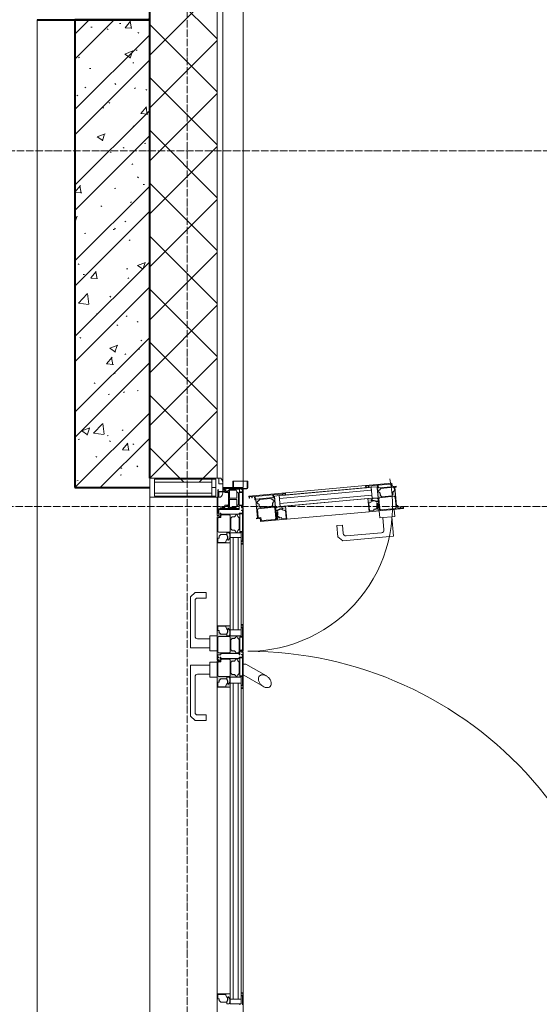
# Model space of a CAD drawing. Header units: millimetres. Extents: x -135639 to 224623, y -383017 to -59102.
# Tile 412 of 494: x 88566 to 89953, y -127452 to -124821. Entities that reach past the tile are written whole.
import ezdxf

# ---------------------------------------------------------------- set-up
doc = ezdxf.new("R2010")
doc.units = ezdxf.units.MM
doc.linetypes.add('Линия сетки', pattern=[25, 20, -2.5, 0, -2.5])
for name, color, linetype, lineweight in [('A-200-M_WALL', 7, 'Continuous', 18), ('A-200-M_WALL_EXT', 7, 'Continuous', 18), ('A-200-M_WALL_INT', 7, 'Continuous', 18), ('A-200-M_WALL_PAT', 7, 'Continuous', 40), ('A-214-M_CURT_WALL', 7, 'Continuous', 18), ('A-215-M_CURT_PANEL', 7, 'Continuous', 18), ('A-325-M_DOOR', 7, 'Continuous', 18), ('A-325-M_DOOR_OPENING', 7, 'Continuous', 18), ('Z-030-M_GRID', 7, 'Continuous', 9), ('Z-060-M_DETAIL', 7, 'Continuous', 18)]:
    doc.layers.add(name, color=color, linetype=linetype, lineweight=lineweight)

# ---------------------------------------------------------------- blocks, each defined once
blk = doc.blocks.new('135_SLK_GD_AR_rvt-1-B1_-7_650_')
at = {"layer": 'A-200-M_WALL_PAT', "lineweight": 9, "true_color": 0xaaaaaa}
h = blk.add_hatch(dxfattribs=at)
h.set_pattern_fill('FP_1', color=253, style=0, pattern_type=2)
h.set_pattern_definition([(50, (0, 0), (218.62117, -19.1268), [22.86, -251.46]), (355, (0, 0), (-42.29187, 229.2684), [18.288, -201.168]), (100.451, (18.22, -1.6), (176.33107, 210.13963), [19.428, -213.708]), (46.184, (0, 60.96), (325.29495, -50.45164), [34.29, -377.19]), (96.636, (27.1, 56.76), (284.883, 296.91266), [29.142, -320.562]), (351.184, (0, 60.96), (284.8858, 296.9107), [27.432, -301.752]), (21, (30.48, 45.72), (181.93753, -122.71832), [22.86, -251.46]), (326, (30.48, 45.72), (74.16223, 221.0262), [18.288, -201.168]), (71.451, (45.64, 35.5), (256.10035, 98.30526), [19.428, -213.708]), (37.5, (0, 0), (3.70639, 101.465895), [3.353, -195.377, 3.353, -200.863, -201.93]), (37.5, (0, 0), (3.70639, 101.465895), [-402.946, 3.353, -198.577]), (7.5, (0, 0), (80.18358, 120.21653), [3.353, -113.081, 3.353, -190.805, -76.962]), (7.5, (0, 0), (80.18358, 120.21653), [-310.591, 3.353, -73.609]), (327.5, (-67.97, 0), (162.708646, -6.87497), [3.353, -72.847, 3.353, -234.391, -315.468]), (327.5, (-67.97, 0), (162.708646, -6.87497), [-313.944, 3.353, -312.115]), (317.5, (-98.45, 0), (177.75468, 30.51183), [3.353, -95.707, 3.353, -154.534, -224.028]), (317.5, (-98.45, 0), (177.75468, 30.51183), [-256.946, 3.353, -220.675])])
h.paths.add_polyline_path([(96850, 66750), (97050, 66750), (97050, 68000), (96850, 68000), (96850, 66773)])
h = blk.add_hatch(dxfattribs=at)
h.set_pattern_fill('FP_2', color=253, style=0, pattern_type=2)
h.set_pattern_definition([(45, (0, 0), (-101.02788, 101.02788), []), (45, (67.35, 0), (-101.02788, 101.02788), [])])
h.paths.add_polyline_path([(96850, 66750), (97050, 66750), (97050, 68000), (96850, 68000), (96850, 66773)])
at = {"layer": 'A-200-M_WALL_INT', "color": 253, "lineweight": 40, "true_color": 0xaaaaaa}
for p, q in [((96850, 68000), (96850, 66750)), ((97050, 68000), (96850, 68000)), ((97050, 66775), (97050, 68000)), ((96850, 66750), (97050, 66750))]:
    blk.add_line(p, q, dxfattribs=at)
blk = doc.blocks.new('231_ADSK_Дверь_Проем - ADSK_Дверь_Проем-1867514-B1_-7_650_')
at = {"layer": 'A-325-M_DOOR_OPENING', "color": 253, "true_color": 0xaaaaaa}
for p, q in [((-1400, 150), (1400, 150)), ((-1400, -150), (1400, -150))]:
    blk.add_line(p, q, dxfattribs=at)
blk = doc.blocks.new('135_SLK_K1-2-3_KR_rvt-1-B1_-7_650_')
at = {"layer": 'A-200-M_WALL_PAT', "lineweight": 9, "true_color": 0xaaaaaa}
h = blk.add_hatch(dxfattribs=at)
h.set_pattern_fill('FP_20', color=253, style=0, pattern_type=2)
h.set_pattern_definition([(45, (0, 0), (-314.309, 314.309), []), (45, (314.3, 0), (-314.309, 314.309), [555.625, -111.125, 3.353, -107.772])])
h.paths.add_polyline_path([(97050, 68000), (97050, 68150), (96750, 68150), (96750, 68000), (96754, 68000)])
at = {"layer": 'A-200-M_WALL_EXT', "color": 253, "lineweight": 40, "true_color": 0xaaaaaa}
for p, q in [((97050, 68000), (97050, 68150)), ((96750, 68000), (97050, 68000))]:
    blk.add_line(p, q, dxfattribs=at)
at = {"layer": 'A-325-M_DOOR', "color": 253, "lineweight": 18, "true_color": 0xaaaaaa, "rotation": 90}
blk.add_blockref('231_ADSK_Дверь_Проем - ADSK_Дверь_Проем-1867514-B1_-7_650_', (96900, 66600), dxfattribs=at)
blk = doc.blocks.new('A_PAN_DOR_Структурные - EXT_1_Double_100__Витраж 8_3 СКУД-6495146-B1_-7_650_')
at = {"layer": 'A-215-M_CURT_PANEL', "lineweight": 5, "true_color": 0xfcfcfc}
h = blk.add_hatch(color=7, dxfattribs=at)
h.paths.add_polyline_path([(-288.8, -70), (-288.8, -65), (-290.1, -68), (-296.1, -68)])
h.paths.add_polyline_path([(-359, -45), (-358.1, -43.8), (-365.1, -41.2), (-373.3, -41.2), (-371.2, -42.6), (-365.2, -42.6)])
h.paths.add_polyline_path([(-354.2, -35), (-354.2, -43.8), (-359, -45), (-359, -60.4), (-363.2, -64.7), (-368, -64.7), (-368, -67.8), (-379.7, -67.8), (-379.7, -46.5), (-377.8, -46.5), (-371.2, -43.8), (-373.3, -39.8), (-368, -36.1), (-359, -36.1), (-355.4, -38.1)])
h.paths.add_polyline_path([(-288.8, -70), (-297.4, -68), (-303.8, -68), (-303.8, -60.2), (-306.8, -60.2), (-306.8, -11), (-303.2, -11), (-303.2, -9), (-311.3, -9), (-313.8, -6.5), (-313.8, 0), (-384.2, 0), (-384.2, -5.5), (-382.9, -1.5), (-352.2, -2), (-352.2, -9), (-354.2, -9), (-354.2, -35), (-381.2, -35), (-381.2, -70), (-349.2, -70)])
h.paths.add_polyline_path([(-308.6, -65.8), (-310.6, -67.8), (-350.4, -67.8), (-352.4, -65.8), (-352.4, -37.3), (-349.2, -35.3), (-310.6, -35.3), (-308.6, -37.3)])
h.paths.add_polyline_path([(-309, -13), (-309, -19.8), (-313.8, -23.8), (-313.8, -30.2), (-317.1, -33.5), (-343.8, -33.5), (-347.1, -30.2), (-347.1, -23.8), (-351.9, -19.8), (-351.9, -16.9), (-347.7, -14.4), (-344.1, -11), (-311, -11)])
h.paths.add_polyline_path([(-350.4, -2), (-352.2, -2), (-384.2, 0)])
h.paths.add_polyline_path([(-315.6, -9), (-350.4, -9), (-350.4, -2), (-317.6, -2), (-315.6, -4)])
h = blk.add_hatch(color=7, dxfattribs=at)
h.paths.add_polyline_path([(-213.8, -5.5), (-213.8, 0), (-245.8, -2), (-215.1, -1.5)])
h.paths.add_polyline_path([(-224.7, -41.2), (-232.9, -41.2), (-239.9, -43.8), (-239, -45), (-232.8, -42.6), (-226.8, -42.6)])
h.paths.add_polyline_path([(-243.8, -35), (-242.6, -38.1), (-239, -36.1), (-230, -36.1), (-224.7, -41.2), (-226.8, -43.8), (-218.3, -46.5), (-218.3, -67.8), (-230, -67.8), (-230, -64.7), (-234.8, -64.7), (-239, -60.4), (-239, -45), (-243.8, -43.8), (-243.8, -38.1)])
h.paths.add_polyline_path([(-296.8, -2), (-296.8, -11), (-293.8, -11), (-293.8, -60.2), (-296.8, -61.5), (-288.8, -61.5), (-286.8, -63.5), (-286.8, -70), (-216.8, -70), (-216.8, -35), (-243.8, -35), (-243.8, -9), (-245.8, -9), (-245.8, -2), (-247.6, -2), (-247.6, -9), (-295, -9), (-295, -2)])
h.paths.add_polyline_path([(-311.8, 0), (-311.8, -5), (-310.5, -1.5), (-296.8, -2)])
h.paths.add_polyline_path([(-213.8, 0), (-311.8, 0), (-295, -2), (-247.6, -2)])
h.paths.add_polyline_path([(-245.6, -65.8), (-247.6, -67.8), (-283, -67.8), (-285, -65.8), (-285, -59.7), (-290, -59.7), (-292, -57.7), (-292, -37.3), (-290, -35.3), (-247.6, -35.3), (-245.6, -37.3)])
h.paths.add_polyline_path([(-246.1, -16.9), (-246.1, -19.8), (-250.9, -23.8), (-250.9, -30.2), (-254.2, -33.5), (-283.5, -33.5), (-286.8, -30.2), (-286.8, -23.8), (-291.6, -19.8), (-291.6, -16.9), (-287.3, -14.4), (-283.8, -11), (-253.9, -11), (-250.3, -14.4)])
at = {"layer": 'Z-060-M_DETAIL', "lineweight": 5, "true_color": 0xfcfcfc}
h = blk.add_hatch(color=7, dxfattribs=at)
h.paths.add_polyline_path([(-694.2, 428), (-699.2, 427.5), (-696.1, 426.5), (-695.5, 420.5)])
h.paths.add_polyline_path([(-714.3, 360.4), (-714, 356.5), (-716, 349.3), (-715.3, 341.1), (-714.1, 343.4), (-714.6, 349.4), (-712.5, 356.7), (-712.9, 360.5)])
h.paths.add_polyline_path([(-721, 361.6), (-723.2, 363.4), (-726.8, 403.1), (-725, 405.3), (-696.6, 407.9), (-694.4, 406.1), (-690.8, 366.4), (-692.6, 364.2)])
h.paths.add_polyline_path([(-723.1, 359.6), (-714.3, 360.4), (-721, 361.6), (-706.3, 361.1), (-690.5, 362.6), (-690.2, 359.7), (-693.6, 359.4), (-695.3, 357.3), (-699.5, 360.8), (-700.1, 359.5), (-692.8, 353.4), (-692.3, 348.6), (-689.2, 348.8), (-688.2, 337.2), (-709.4, 335.3), (-709.6, 337.2), (-712.8, 343.6), (-716.6, 341), (-720.8, 346), (-721.7, 354.9), (-719.9, 358.7)])
h.paths.add_polyline_path([(-685.8, 335.9), (-694.2, 428), (-695.4, 419.2), (-694.9, 412.9), (-702.6, 412.2), (-702.3, 409.2), (-751.3, 404.7), (-751.7, 408.3), (-753.7, 408.1), (-752.9, 400), (-755.2, 397.3), (-761.7, 396.7), (-755.3, 326.6), (-749.8, 327.1), (-753.9, 328), (-756.2, 358.6), (-749.2, 359.2), (-749, 357.3), (-723.1, 359.6), (-720.7, 332.7)])
h.paths.add_polyline_path([(-701.4, 356.8), (-701.6, 358.3), (-706, 357.9), (-709.5, 356.1)])
h.paths.add_polyline_path([(-725.6, 369.8), (-728.6, 366.3), (-735, 365.7), (-738.5, 360.5), (-741.4, 360.3), (-744.2, 364.3), (-748, 367.5), (-751, 400.5), (-749.2, 402.7), (-742.4, 403.3), (-738, 398.9), (-731.6, 399.5), (-727.9, 395.5)])
h.paths.add_polyline_path([(-756.3, 360.4), (-756.2, 358.6), (-755.3, 326.6)])
h.paths.add_polyline_path([(-749.4, 361), (-756.3, 360.4), (-759.3, 393.1), (-757.5, 395.3), (-752.5, 395.5)])
h = blk.add_hatch(color=7, dxfattribs=at)
h.paths.add_polyline_path([(-693.8, 105.3), (-693.1, 97.2), (-689.8, 90.4), (-689.4, 86.5), (-687.9, 86.7), (-688.3, 90.5), (-691.7, 97.4), (-692.2, 103.3)])
h.paths.add_polyline_path([(-698.2, 85.7), (-695.2, 87.2), (-697.6, 90.6), (-698.4, 99.5), (-693.8, 105.3), (-691, 103.4), (-689.1, 112.2), (-667.9, 114.1), (-666.8, 102.5), (-669.9, 102.2), (-669.5, 97.4), (-675.6, 90), (-674.7, 88.9), (-671.3, 93), (-669.2, 91.3), (-665.8, 91.6), (-665.6, 88.7), (-681.9, 87.2), (-689.4, 86.5), (-695.1, 86)])
h.paths.add_polyline_path([(-726.3, 30), (-726.9, 14.8), (-721.9, 15.3), (-725.5, 16.3), (-726.1, 22.3)])
h.paths.add_polyline_path([(-659.5, 46.1), (-665.8, 115.8), (-700.7, 112.6), (-698.2, 85.7), (-724.1, 83.4), (-723.9, 81.4), (-730.9, 80.8), (-730.7, 79), (-723.8, 79.6), (-719.5, 32.4), (-726.4, 31.8), (-726.3, 30), (-717.3, 30.8), (-717.6, 33.8), (-668.6, 38.2), (-667, 35.4), (-667.7, 43.3), (-665.9, 45.5)])
h.paths.add_polyline_path([(-662, 49.7), (-663.8, 47.5), (-669.9, 46.9), (-669.4, 42), (-671.2, 39.8), (-691.6, 37.9), (-693.7, 39.8), (-697.6, 82), (-695.8, 84.2), (-667.4, 86.7), (-665.2, 84.9)])
h.paths.add_polyline_path([(-677.2, 90.9), (-677.4, 92.4), (-685.4, 91.7), (-681.7, 90.5)])
h.paths.add_polyline_path([(-696.1, 46.1), (-699.1, 42.5), (-705.5, 41.9), (-709, 36.8), (-711.9, 36.5), (-714.8, 40.5), (-718.5, 43.7), (-721.2, 73.5), (-718.1, 77.3), (-716, 81.8), (-713.1, 82.1), (-708.7, 77.6), (-702.3, 78.2), (-698.8, 75.2)])
h.paths.add_polyline_path([(-735.8, 112.4), (-730.9, 80.8), (-734.2, 111.3), (-730.3, 112.9)])
h.paths.add_polyline_path([(-726.4, 31.8), (-730.7, 79), (-735.8, 112.4), (-726.9, 14.8)])
at = {"layer": 'A-325-M_DOOR', "color": 253, "lineweight": 5, "true_color": 0xaaaaaa}
for p, q in [((-767, 12), (-749.5, 12)), ((-767, -28), (-767, 12)), ((-767, 10.5), (-749.5, 10.5)), ((-749.5, 10.5), (-748, 9)), ((-748, 9), (-748, -26.5)), ((-746.5, 9), (-746.5, 0)), ((-746.5, 0), (-746.5, -17.4)), ((-746.5, 0), (-702, 0)), ((-702, 0), (-702, -11)), ((-748, -17.4), (-745.5, -17.4)), ((-744.2, -4.3), (-746.5, -4.3)), ((-745.5, -10.5), (-745.5, -26.5)), ((-745.5, -10.5), (-738.8, -10.5)), ((-744.2, -1.9), (-744.2, -4.3)), ((-738.8, -1.9), (-744.2, -1.9)), ((-743.7, -19.5), (-739, -17)), ((-743.7, -36.7), (-743.7, -19.5)), ((-739, -17), (-735.5, -12.5)), ((-739, -17), (-721.6, -17)), ((-738.8, -10.5), (-738.8, -1.9)), ((-703.4, -2), (-737, -2)), ((-737, -2), (-737, -10.8)), ((-737, -10.8), (-703.4, -10.8)), ((-735.5, -12.5), (-704.7, -12.5)), ((-721.6, -36.7), (-721.6, -17)), ((-718, -17), (-701.7, -17)), ((-718, -36.6), (-718, -17)), ((-704.7, -12.5), (-701.7, -17)), ((-703.4, -10.8), (-703.4, -2)), ((-702, -11), (-692, -11)), ((-701.7, -17), (-696.6, -19.4)), ((-696.6, -19.4), (-696.6, -36.6)), ((-694.7, -12.5), (-692, -12.5)), ((-694.7, -60.2), (-694.7, -12.5)), ((-692, -11), (-692, -65)), ((-767, -26.5), (-745.5, -26.5)), ((-752, -28), (-767, -28)), ((-748.8, -27.8), (-752, -26.5)), ((-749, -55), (-749, -31)), ((-748.8, -27.8), (-747.5, -31)), ((-747.5, -46.5), (-747.5, -31)), ((-738.6, -46.5), (-747.5, -46.5)), ((-746.5, -55.5), (-746.5, -46.5)), ((-745.5, -26.5), (-745.5, -36.7)), ((-731.6, -36.7), (-745.5, -36.7)), ((-741, -49.3), (-744, -49.3)), ((-744, -55.5), (-744, -49.3)), ((-743.6, -39.4), (-741.8, -37.5)), ((-743.6, -40.9), (-743.6, -39.4)), ((-741.7, -41.8), (-743.6, -40.9)), ((-741.8, -37.5), (-731.6, -37.5)), ((-740.5, -43.8), (-741.7, -41.8)), ((-741, -55.5), (-741, -49.3)), ((-738.6, -43.8), (-740.5, -43.8)), ((-739, -49.2), (-736.7, -49.2)), ((-739, -68), (-739, -49.2)), ((-736.1, -38.1), (-738.6, -40.6)), ((-738.6, -40.6), (-738.6, -43.8)), ((-738.6, -43.8), (-738.6, -46.5)), ((-735.1, -40), (-736.7, -41.6)), ((-736.7, -49.2), (-736.7, -41.6)), ((-731.6, -38.1), (-736.1, -38.1)), ((-735.1, -40), (-705.2, -40)), ((-731.6, -36.7), (-721.6, -36.7)), ((-731.6, -38.1), (-731.6, -36.7)), ((-704.1, -38.1), (-731.6, -38.1)), ((-696.6, -36.6), (-718, -36.6)), ((-705.2, -40), (-703.5, -41.6)), ((-704.1, -36.6), (-704.1, -38.1)), ((-698.5, -37.5), (-704.1, -37.5)), ((-704.1, -38.1), (-701.6, -40.6)), ((-703.5, -41.6), (-703.5, -49.5)), ((-697.2, -49.5), (-703.5, -49.5)), ((-701.6, -40.6), (-701.6, -43.8)), ((-701.6, -43.8), (-699.7, -43.8)), ((-699.7, -43.8), (-698.6, -41.8)), ((-698.6, -41.8), (-696.6, -40.9)), ((-696.6, -39.4), (-698.5, -37.5)), ((-697.2, -49.5), (-697.2, -56)), ((-696.6, -40.9), (-696.6, -39.4)), ((-744, -65.5), (-744, -68)), ((-744, -68), (-741, -68)), ((-741, -65.5), (-741, -68)), ((-693.5, -68), (-739, -68)), ((-676, -70), (-725, -70)), ((-697.2, -56), (-696.4, -56.8)), ((-696.4, -56.8), (-696.4, -60.7)), ((-696.4, -60.7), (-695.2, -61.9)), ((-695.2, -61.9), (-693.5, -61.9)), ((-694.7, -60.2), (-692, -60.2)), ((-693.5, -61.9), (-693.5, -68)), ((-692, -65), (-692, -68)), ((-692, -65), (-676, -65)), ((-692, -68), (-682, -68)), ((-682, -68), (-682, -65)), ((-676, -65), (-676, -70))]:
    blk.add_line(p, q, dxfattribs=at)
at = {"layer": 'A-325-M_DOOR', "color": 254, "lineweight": 5, "true_color": 0xd4d4d4}
for centre, radius, start, end in [((699, 12), 1011.8, 82.5606, 180), ((-699, 12), 386.2, 360, 101.0759)]:
    blk.add_arc(centre, radius, start, end, dxfattribs=at)
at = {"layer": 'A-325-M_DOOR', "color": 253, "lineweight": 5, "true_color": 0xaaaaaa}
for centre, start in [((-749.5, 9), 0), ((-752, -31), 360)]:
    blk.add_arc(centre, 3, start, 90, dxfattribs=at)
at = {"layer": 'Z-060-M_DETAIL', "color": 253, "lineweight": 5, "true_color": 0xaaaaaa}
for p, q in [((-694.2, 428), (-699.2, 427.5)), ((-699.2, 427.5), (-699.1, 426.2)), ((-699.1, 426.2), (-696.1, 426.5)), ((-696.1, 426.5), (-695.5, 420.5)), ((-685.8, 335.9), (-694.2, 428)), ((-755.2, 397.3), (-761.7, 396.7)), ((-761.7, 396.7), (-755.3, 326.6)), ((-759.3, 393.1), (-757.5, 395.3)), ((-757.5, 395.3), (-752.5, 395.8)), ((-752.9, 400), (-755.2, 397.3)), ((-751.7, 408.3), (-753.7, 408.1)), ((-753.7, 408.1), (-752.9, 400)), ((-752.5, 395.8), (-749.4, 361)), ((-751.3, 404.7), (-751.7, 408.3)), ((-702.3, 409.2), (-751.3, 404.7)), ((-751, 400.5), (-749.2, 402.7)), ((-748, 367.5), (-751, 400.5)), ((-749.2, 402.7), (-742.4, 403.3)), ((-742.4, 403.3), (-741, 401.4)), ((-741, 401.4), (-738, 398.9)), ((-738, 398.9), (-731.6, 399.5)), ((-731.6, 399.5), (-730, 397.7)), ((-730, 397.7), (-728, 396.5)), ((-728, 396.5), (-725.6, 369.8)), ((-726.8, 403.1), (-725, 405.3)), ((-723.2, 363.4), (-726.8, 403.1)), ((-725, 405.3), (-696.6, 407.9)), ((-694.9, 412.9), (-702.6, 412.2)), ((-702.6, 412.2), (-702.3, 409.2)), ((-695.5, 420.5), (-698.5, 420.3)), ((-698.5, 420.3), (-698.4, 419)), ((-698.4, 419), (-695.4, 419.2)), ((-696.6, 407.9), (-694.4, 406.1)), ((-695.4, 419.2), (-694.9, 412.9)), ((-694.4, 406.1), (-690.8, 366.4)), ((-673, 404.3), (-691.9, 402.6)), ((-691.9, 402.6), (-688.3, 362.8)), ((-672.3, 396.4), (-673, 404.3)), ((-620.5, 401.1), (-672.3, 396.4)), ((-670.1, 372.5), (-672.3, 396.4)), ((-608.2, 265.6), (-620.5, 401.1)), ((-756.3, 360.4), (-759.3, 393.1)), ((-727.4, 368.3), (-728.6, 366.3)), ((-725.6, 369.8), (-727.4, 368.3)), ((-670.1, 372.5), (-637.2, 375.5)), ((-669.4, 364.5), (-670.1, 372.5)), ((-629.6, 369.1), (-621, 274.5)), ((-749.4, 361), (-756.3, 360.4)), ((-756.2, 358.6), (-749.2, 359.2)), ((-754.1, 335.3), (-756.2, 358.6)), ((-723.1, 359.6), (-752.5, 356.9)), ((-752.5, 356.9), (-751.1, 341)), ((-751.1, 341), (-721.7, 343.7)), ((-749.2, 359.2), (-749, 357.3)), ((-749, 357.3), (-723.1, 359.6)), ((-744.2, 364.3), (-748, 367.5)), ((-741.4, 360.3), (-744.2, 364.3)), ((-738.5, 360.5), (-741.4, 360.3)), ((-737.5, 362.6), (-738.5, 360.5)), ((-735, 365.7), (-737.5, 362.6)), ((-728.6, 366.3), (-735, 365.7)), ((-721.7, 343.7), (-729.7, 342.9)), ((-729.7, 342.9), (-707.3, 97.5)), ((-721, 361.6), (-723.2, 363.4)), ((-723.1, 359.6), (-720.7, 332.7)), ((-721.7, 343.7), (-723.1, 359.6)), ((-721.7, 354.9), (-719.9, 358.7)), ((-720.8, 346), (-721.7, 354.9)), ((-699.3, 98.2), (-721.7, 343.7)), ((-692.6, 364.2), (-721, 361.6)), ((-716.6, 341), (-720.8, 346)), ((-720, 359.9), (-714.3, 360.4)), ((-719.9, 358.7), (-720, 359.9)), ((-714, 356.5), (-716, 349.3)), ((-716, 349.3), (-715.3, 341.1)), ((-714.6, 349.4), (-712.5, 356.7)), ((-714.1, 343.4), (-714.6, 349.4)), ((-714.3, 360.4), (-714, 356.5)), ((-712.8, 343.6), (-714.1, 343.4)), ((-712.9, 360.5), (-707.9, 361)), ((-712.5, 356.7), (-712.9, 360.5)), ((-709.6, 337.2), (-712.8, 343.6)), ((-707.6, 357.7), (-709.6, 357.6)), ((-709.6, 357.6), (-709.5, 356.1)), ((-709.5, 356.1), (-701.4, 356.8)), ((-707.9, 361), (-707.6, 357.7)), ((-706.3, 361.1), (-690.5, 362.6)), ((-706, 357.9), (-706.3, 361.1)), ((-701.6, 358.3), (-706, 357.9)), ((-699.5, 360.8), (-703.6, 360.4)), ((-703.6, 360.4), (-703.5, 359.2)), ((-703.5, 359.2), (-700.1, 359.5)), ((-701.4, 356.8), (-701.6, 358.3)), ((-700.1, 359.5), (-692.8, 353.4)), ((-695.3, 357.3), (-699.5, 360.8)), ((-693.6, 359.4), (-695.3, 357.3)), ((-690.2, 359.7), (-693.6, 359.4)), ((-692.8, 353.4), (-692.3, 348.6)), ((-690.8, 366.4), (-692.6, 364.2)), ((-692.3, 348.6), (-689.2, 348.8)), ((-690.5, 362.6), (-690.2, 359.7)), ((-689.2, 348.8), (-688.2, 337.2)), ((-688.3, 362.8), (-669.4, 364.5)), ((-755.3, 326.6), (-749.8, 327.1)), ((-755.3, 326.6), (-735.8, 112.4)), ((-754.4, 334), (-750.5, 334.3)), ((-753.9, 328), (-754.4, 334)), ((-750.6, 335.7), (-754.1, 335.3)), ((-749.9, 328.4), (-753.9, 328)), ((-743.1, 341.7), (-751.1, 341)), ((-749.8, 327.1), (-751.1, 341)), ((-751.1, 341), (-728.7, 95.5)), ((-750.5, 334.3), (-750.6, 335.7)), ((-749.8, 327.1), (-749.9, 328.4)), ((-730.3, 112.9), (-749.8, 327.1)), ((-720.8, 96.2), (-743.1, 341.7)), ((-720.7, 332.7), (-685.8, 335.9)), ((-720.7, 332.7), (-700.7, 112.6)), ((-715.3, 341.1), (-716.6, 341)), ((-709.4, 335.3), (-709.6, 337.2)), ((-688.2, 337.2), (-709.4, 335.3)), ((-665.8, 115.8), (-685.8, 335.9)), ((-627.3, 266.9), (-650.2, 264.8)), ((-650.2, 264.8), (-648.9, 249.9)), ((-619, 252.6), (-608.2, 265.6)), ((-648.9, 249.9), (-619, 252.6)), ((-730.3, 112.9), (-735.8, 112.4)), ((-735.8, 112.4), (-726.9, 14.8)), ((-734.2, 111.3), (-730.2, 111.6)), ((-733.6, 105.3), (-734.2, 111.3)), ((-729.7, 105.7), (-733.6, 105.3)), ((-730.2, 111.6), (-730.3, 112.9)), ((-728.7, 95.5), (-730.2, 111.6)), ((-729.5, 104.3), (-729.7, 105.7)), ((-665.8, 115.8), (-700.7, 112.6)), ((-700.7, 112.6), (-698.2, 85.7)), ((-698.4, 99.5), (-695.1, 105.2)), ((-695.1, 105.2), (-693.8, 105.3)), ((-693.8, 105.3), (-693.1, 97.2)), ((-691, 103.4), (-688.9, 110.2)), ((-689.1, 112.2), (-667.9, 114.1)), ((-688.9, 110.2), (-689.1, 112.2)), ((-667.9, 114.1), (-666.8, 102.5)), ((-659.5, 46.1), (-665.8, 115.8)), ((-733, 104), (-729.5, 104.3)), ((-730.9, 80.8), (-733, 104)), ((-723.9, 81.4), (-730.9, 80.8)), ((-730.7, 79), (-723.8, 79.6)), ((-726.4, 31.8), (-730.7, 79)), ((-699.3, 98.2), (-728.7, 95.5)), ((-728.7, 95.5), (-720.8, 96.2)), ((-728.7, 95.5), (-727.6, 83.1)), ((-727.6, 83.1), (-698.2, 85.7)), ((-698.2, 85.7), (-724.1, 83.4)), ((-724.1, 83.4), (-723.9, 81.4)), ((-723.8, 79.6), (-719.5, 32.4)), ((-718.1, 77.3), (-716, 81.8)), ((-716, 81.8), (-713.1, 82.1)), ((-713.1, 82.1), (-711.8, 80.2)), ((-711.8, 80.2), (-708.7, 77.6)), ((-707.3, 97.5), (-699.3, 98.2)), ((-698.2, 85.7), (-699.3, 98.2)), ((-697.6, 90.6), (-698.4, 99.5)), ((-695.2, 87.2), (-697.6, 90.6)), ((-697.6, 82), (-695.8, 84.2)), ((-693.7, 39.8), (-697.6, 82)), ((-695.8, 84.2), (-667.4, 86.7)), ((-695.1, 86), (-695.2, 87.2)), ((-689.4, 86.5), (-695.1, 86)), ((-693.1, 97.2), (-689.8, 90.4)), ((-692.2, 103.3), (-691, 103.4)), ((-691.7, 97.4), (-692.2, 103.3)), ((-688.3, 90.5), (-691.7, 97.4)), ((-689.8, 90.4), (-689.4, 86.5)), ((-687.9, 86.7), (-688.3, 90.5)), ((-683, 87.1), (-687.9, 86.7)), ((-677.4, 92.4), (-685.4, 91.7)), ((-685.4, 91.7), (-685.3, 90.2)), ((-685.3, 90.2), (-683.3, 90.4)), ((-683.3, 90.4), (-683, 87.1)), ((-681.7, 90.5), (-677.2, 90.9)), ((-681.4, 87.3), (-681.7, 90.5)), ((-665.6, 88.7), (-681.4, 87.3)), ((-675.6, 90), (-679, 89.7)), ((-679, 89.7), (-678.9, 88.5)), ((-678.9, 88.5), (-674.7, 88.9)), ((-677.2, 90.9), (-677.4, 92.4)), ((-669.5, 97.4), (-675.6, 90)), ((-674.7, 88.9), (-671.3, 93)), ((-671.3, 93), (-669.2, 91.3)), ((-666.8, 102.5), (-669.9, 102.2)), ((-669.9, 102.2), (-669.5, 97.4)), ((-669.2, 91.3), (-665.8, 91.6)), ((-667.4, 86.7), (-665.2, 84.9)), ((-665.8, 91.6), (-665.6, 88.7)), ((-665.2, 84.9), (-662, 49.7)), ((-721.2, 73.5), (-718.1, 77.3)), ((-718.5, 43.7), (-721.2, 73.5)), ((-708.7, 77.6), (-702.3, 78.2)), ((-702.3, 78.2), (-700.8, 76.4)), ((-700.8, 76.4), (-698.8, 75.2)), ((-698.8, 75.2), (-696.1, 46.1)), ((-719.5, 32.4), (-726.4, 31.8)), ((-726.3, 30), (-717.3, 30.8)), ((-725.7, 23.6), (-726.3, 30)), ((-714.8, 40.5), (-718.5, 43.7)), ((-717.6, 33.8), (-668.6, 38.2)), ((-717.3, 30.8), (-717.6, 33.8)), ((-711.9, 36.5), (-714.8, 40.5)), ((-709, 36.8), (-711.9, 36.5)), ((-708, 38.9), (-709, 36.8)), ((-705.5, 41.9), (-708, 38.9)), ((-699.1, 42.5), (-705.5, 41.9)), ((-697.9, 44.5), (-699.1, 42.5)), ((-696.1, 46.1), (-697.9, 44.5)), ((-691.6, 37.9), (-693.7, 39.8)), ((-671.2, 39.8), (-691.6, 37.9)), ((-669.4, 42), (-671.2, 39.8)), ((-663.8, 47.5), (-669.9, 46.9)), ((-669.9, 46.9), (-669.4, 42)), ((-668.6, 38.2), (-668.3, 35.2)), ((-668.3, 35.2), (-667, 35.4)), ((-667.7, 43.3), (-665.9, 45.5)), ((-667, 35.4), (-667.7, 43.3)), ((-665.9, 45.5), (-659.5, 46.1)), ((-662, 49.7), (-663.8, 47.5)), ((-726.9, 14.8), (-721.9, 15.3)), ((-726.1, 22.3), (-722.6, 22.6)), ((-725.5, 16.3), (-726.1, 22.3)), ((-722.7, 23.9), (-725.7, 23.6)), ((-722, 16.6), (-725.5, 16.3)), ((-722.6, 22.6), (-722.7, 23.9)), ((-721.9, 15.3), (-722, 16.6))]:
    blk.add_line(p, q, dxfattribs=at)
at = {"layer": 'Z-060-M_DETAIL', "color": 7, "lineweight": 5, "true_color": 0xececec}
for p, q in [((-247.2, 61.6), (-278.8, 7)), ((-248.8, 1), (-218.6, 53.4)), ((-599.2, 0), (-697.2, 0)), ((-697.2, 0), (-697.2, -5)), ((-384.2, 0), (-599.2, 0)), ((-599.2, -5.5), (-599.2, 0)), ((-313.8, 0), (-384.2, 0)), ((-384.2, 0), (-384.2, -5.5)), ((-313.8, -6.5), (-313.8, 0)), ((-213.8, 0), (-311.8, 0)), ((-311.8, 0), (-311.8, -5)), ((-278.8, 7), (-278.8, 0)), ((-248.8, 0), (-248.8, 1)), ((-213.8, -5.5), (-213.8, 0)), ((599.2, 0), (-213.8, 0)), ((-697.2, -5), (-695.9, -5)), ((-695.9, -5), (-695.9, -1.5)), ((-695.9, -1.5), (-689.9, -1.5)), ((-689.9, -1.5), (-689.9, -5)), ((-689.9, -5), (-688.6, -5)), ((-688.6, -5), (-688.6, -2)), ((-688.6, -2), (-682.2, -2)), ((-682.2, -2), (-682.2, -11)), ((-682.2, -11), (-679.2, -11)), ((-680.4, -9), (-680.4, -2)), ((-680.4, -2), (-633, -2)), ((-633, -9), (-680.4, -9)), ((-679.2, -11), (-679.2, -60.2)), ((-677, -16.9), (-672.8, -14.4)), ((-677, -19.8), (-677, -16.9)), ((-675, -21), (-677, -19.8)), ((-672.2, -23.8), (-675, -21)), ((-672.8, -14.4), (-669.2, -11)), ((-672.2, -30.2), (-672.2, -23.8)), ((-669.2, -11), (-639.3, -11)), ((-639.3, -11), (-635.8, -14.4)), ((-633.6, -21), (-636.4, -23.8)), ((-636.4, -23.8), (-636.4, -30.2)), ((-635.8, -14.4), (-631.5, -16.9)), ((-631.5, -19.8), (-633.6, -21)), ((-633, -2), (-633, -9)), ((-631.5, -16.9), (-631.5, -19.8)), ((-631.2, -9), (-631.2, -2)), ((-631.2, -2), (-607.9, -2)), ((-629.2, -9), (-631.2, -9)), ((-629.2, -5.5), (-629.2, -35)), ((-616.7, -5.5), (-629.2, -5.5)), ((-629.2, -35), (-629.2, -9)), ((-616.7, -5.5), (-616.7, -13.5)), ((-370.2, -5.5), (-616.7, -5.5)), ((-616.7, -5.5), (-600.5, -5.5)), ((-616.7, -35), (-616.7, -5.5)), ((-616.7, -13.5), (-370.2, -13.5)), ((-607.9, -2), (-607.9, -5.5)), ((-607.9, -5.5), (-606.5, -5.5)), ((-606.5, -5.5), (-606.5, -1.5)), ((-606.5, -1.5), (-600.5, -1.5)), ((-600.5, -1.5), (-600.5, -5.5)), ((-600.5, -5.5), (-599.2, -5.5)), ((-599.2, -5.5), (-384.2, -5.5)), ((-384.2, -5.5), (-370.2, -5.5)), ((-384.2, -5.5), (-382.9, -5.5)), ((-382.9, -5.5), (-382.9, -1.5)), ((-382.9, -1.5), (-376.9, -1.5)), ((-376.9, -1.5), (-376.9, -5.5)), ((-376.9, -5.5), (-375.6, -5.5)), ((-375.6, -5.5), (-375.6, -2)), ((-375.6, -2), (-352.2, -2)), ((-354.2, -5.5), (-370.2, -5.5)), ((-370.2, -5.5), (-370.2, -35)), ((-370.2, -13.5), (-370.2, -5.5)), ((-354.2, -35), (-354.2, -5.5)), ((-352.2, -9), (-354.2, -9)), ((-354.2, -9), (-354.2, -35)), ((-352.2, -2), (-352.2, -9)), ((-351.9, -16.9), (-347.7, -14.4)), ((-351.9, -19.8), (-351.9, -16.9)), ((-349.9, -21), (-351.9, -19.8)), ((-350.4, -9), (-350.4, -2)), ((-350.4, -2), (-317.6, -2)), ((-315.6, -9), (-350.4, -9)), ((-347.1, -23.8), (-349.9, -21)), ((-347.7, -14.4), (-344.1, -11)), ((-347.1, -30.2), (-347.1, -23.8)), ((-344.1, -11), (-311, -11)), ((-317.6, -2), (-315.6, -4)), ((-315.6, -4), (-315.6, -9)), ((-311.3, -9), (-313.8, -6.5)), ((-311, -21), (-313.8, -23.8)), ((-313.8, -23.8), (-313.8, -30.2)), ((-311.8, -5), (-310.5, -5)), ((-303.2, -9), (-311.3, -9)), ((-311, -11), (-309, -13)), ((-309, -19.8), (-311, -21)), ((-310.5, -5), (-310.5, -1.5)), ((-310.5, -1.5), (-304.5, -1.5)), ((-309, -13), (-309, -19.8)), ((-306.8, -60.2), (-306.8, -11)), ((-306.8, -11), (-303.2, -11)), ((-304.5, -1.5), (-304.5, -5)), ((-304.5, -5), (-303.2, -5)), ((-303.2, -5), (-303.2, -2)), ((-303.2, -2), (-296.8, -2)), ((-303.2, -11), (-303.2, -9)), ((-296.8, -2), (-296.8, -11)), ((-296.8, -11), (-293.8, -11)), ((-295, -9), (-295, -2)), ((-295, -2), (-247.6, -2)), ((-247.6, -9), (-295, -9)), ((-293.8, -11), (-293.8, -60.2)), ((-291.6, -16.9), (-287.3, -14.4)), ((-291.6, -19.8), (-291.6, -16.9)), ((-289.6, -21), (-291.6, -19.8)), ((-286.8, -23.8), (-289.6, -21)), ((-287.3, -14.4), (-283.8, -11)), ((-286.8, -30.2), (-286.8, -23.8)), ((-283.8, -11), (-253.9, -11)), ((-253.9, -11), (-250.3, -14.4)), ((-248.1, -21), (-250.9, -23.8)), ((-250.9, -23.8), (-250.9, -30.2)), ((-250.3, -14.4), (-246.1, -16.9)), ((-246.1, -19.8), (-248.1, -21)), ((-247.6, -2), (-247.6, -9)), ((-246.1, -16.9), (-246.1, -19.8)), ((-245.8, -9), (-245.8, -2)), ((-245.8, -2), (-222.4, -2)), ((-243.8, -9), (-245.8, -9)), ((-243.8, -5.5), (-243.8, -35)), ((-227.8, -5.5), (-243.8, -5.5)), ((-243.8, -35), (-243.8, -9)), ((-213.8, -5.5), (-227.8, -5.5)), ((-227.8, -35), (-227.8, -5.5)), ((616.7, -5.5), (-227.8, -5.5)), ((-227.8, -5.5), (-227.8, -13.5)), ((-227.8, -13.5), (616.7, -13.5)), ((-222.4, -2), (-222.4, -5.5)), ((-222.4, -5.5), (-221.1, -5.5)), ((-221.1, -5.5), (-221.1, -1.5)), ((-221.1, -1.5), (-215.1, -1.5)), ((-215.1, -1.5), (-215.1, -5.5)), ((-215.1, -5.5), (-213.8, -5.5)), ((-213.8, -5.5), (599.2, -5.5)), ((697.2, 0), (599.2, 0)), ((599.2, 0), (599.2, -5.5)), ((599.2, -5.5), (600.5, -5.5)), ((600.5, -5.5), (600.5, -1.5)), ((600.5, -1.5), (606.5, -1.5)), ((616.7, -5.5), (600.5, -5.5)), ((606.5, -1.5), (606.5, -5.5)), ((606.5, -5.5), (607.9, -5.5)), ((607.9, -5.5), (607.9, -2)), ((607.9, -2), (631.2, -2)), ((616.7, -13.5), (616.7, -5.5)), ((629.2, -5.5), (616.7, -5.5)), ((616.7, -5.5), (616.7, -35)), ((629.2, -35), (629.2, -5.5)), ((631.2, -9), (629.2, -9)), ((629.2, -9), (629.2, -35)), ((-677.4, -37.3), (-675.4, -35.3)), ((-677.4, -57.7), (-677.4, -37.3)), ((-675.4, -35.3), (-633, -35.3)), ((-670.3, -31.6), (-672.2, -30.2)), ((-668.9, -33.5), (-670.3, -31.6)), ((-639.6, -33.5), (-668.9, -33.5)), ((-638.3, -31.6), (-639.6, -33.5)), ((-636.4, -30.2), (-638.3, -31.6)), ((-633, -35.3), (-631, -37.3)), ((-631, -37.3), (-631, -65.8)), ((-629.2, -35), (-616.7, -35)), ((-602.2, -35), (-629.2, -35)), ((-629.2, -43.8), (-629.2, -38.1)), ((-629.2, -38.1), (-628.1, -38.1)), ((-625.3, -43.8), (-629.2, -43.8)), ((-628.1, -38.1), (-624.4, -36.1)), ((-618.3, -41.2), (-625.3, -43.8)), ((-624.5, -45), (-618.3, -42.6)), ((-624.5, -60.4), (-624.5, -45)), ((-624.4, -36.1), (-615.5, -36.1)), ((-610.1, -41.2), (-618.3, -41.2)), ((-618.3, -42.6), (-612.3, -42.6)), ((-616.7, -27), (-616.7, -35)), ((-370.2, -27), (-616.7, -27)), ((-616.7, -35), (-370.2, -35)), ((-615.5, -36.1), (-610.1, -39.8)), ((-612.3, -42.6), (-612.3, -43.8)), ((-612.3, -43.8), (-605.7, -46.5)), ((-610.1, -39.8), (-610.1, -41.2)), ((-605.7, -46.5), (-603.7, -46.5)), ((-603.7, -46.5), (-603.7, -67.8)), ((-381.2, -35), (-602.2, -35)), ((-602.2, -70), (-602.2, -35)), ((-354.2, -35), (-381.2, -35)), ((-381.2, -35), (-381.2, -70)), ((-379.7, -67.8), (-379.7, -46.5)), ((-379.7, -46.5), (-377.8, -46.5)), ((-377.8, -46.5), (-371.2, -43.8)), ((-373.3, -39.8), (-368, -36.1)), ((-373.3, -41.2), (-373.3, -39.8)), ((-365.1, -41.2), (-373.3, -41.2)), ((-371.2, -43.8), (-371.2, -42.6)), ((-371.2, -42.6), (-365.2, -42.6)), ((-370.2, -35), (-370.2, -27)), ((-370.2, -35), (-354.2, -35)), ((-368, -36.1), (-359, -36.1)), ((-365.2, -42.6), (-359, -45)), ((-358.1, -43.8), (-365.1, -41.2)), ((-359, -36.1), (-355.4, -38.1)), ((-359, -45), (-359, -60.4)), ((-354.2, -43.8), (-358.1, -43.8)), ((-355.4, -38.1), (-354.2, -38.1)), ((-354.2, -38.1), (-354.2, -43.8)), ((-352.4, -37.3), (-350.4, -35.3)), ((-352.4, -65.8), (-352.4, -37.3)), ((-350.4, -35.3), (-310.6, -35.3)), ((-345.2, -31.6), (-347.1, -30.2)), ((-343.8, -33.5), (-345.2, -31.6)), ((-317.1, -33.5), (-343.8, -33.5)), ((-315.7, -31.6), (-317.1, -33.5)), ((-313.8, -30.2), (-315.7, -31.6)), ((-310.6, -35.3), (-308.6, -37.3)), ((-308.6, -37.3), (-308.6, -65.8)), ((-292, -37.3), (-290, -35.3)), ((-292, -57.7), (-292, -37.3)), ((-290, -35.3), (-247.6, -35.3)), ((-284.8, -31.6), (-286.8, -30.2)), ((-283.5, -33.5), (-284.8, -31.6)), ((-254.2, -33.5), (-283.5, -33.5)), ((-252.8, -31.6), (-254.2, -33.5)), ((-250.9, -30.2), (-252.8, -31.6)), ((-247.6, -35.3), (-245.6, -37.3)), ((-245.6, -37.3), (-245.6, -65.8)), ((-243.8, -35), (-227.8, -35)), ((-216.8, -35), (-243.8, -35)), ((-243.8, -43.8), (-243.8, -38.1)), ((-243.8, -38.1), (-242.6, -38.1)), ((-239.9, -43.8), (-243.8, -43.8)), ((-242.6, -38.1), (-239, -36.1)), ((-232.9, -41.2), (-239.9, -43.8)), ((-239, -36.1), (-230, -36.1)), ((-239, -45), (-232.8, -42.6)), ((-239, -60.4), (-239, -45)), ((-224.7, -41.2), (-232.9, -41.2)), ((-232.8, -42.6), (-226.8, -42.6)), ((-230, -36.1), (-224.7, -39.8)), ((616.7, -27), (-227.8, -27)), ((-227.8, -27), (-227.8, -35)), ((-227.8, -35), (616.7, -35)), ((-226.8, -42.6), (-226.8, -43.8)), ((-226.8, -43.8), (-220.2, -46.5)), ((-224.7, -39.8), (-224.7, -41.2)), ((-220.2, -46.5), (-218.3, -46.5)), ((-218.3, -46.5), (-218.3, -67.8)), ((-216.8, -70), (-216.8, -35)), ((602.2, -35), (-216.8, -35)), ((629.2, -35), (602.2, -35)), ((602.2, -35), (602.2, -70)), ((603.7, -67.8), (603.7, -46.5)), ((603.7, -46.5), (605.7, -46.5)), ((605.7, -46.5), (612.3, -43.8)), ((610.1, -39.8), (615.5, -36.1)), ((610.1, -41.2), (610.1, -39.8)), ((618.3, -41.2), (610.1, -41.2)), ((612.3, -43.8), (612.3, -42.6)), ((612.3, -42.6), (618.3, -42.6)), ((615.5, -36.1), (624.4, -36.1)), ((616.7, -35), (616.7, -27)), ((616.7, -35), (629.2, -35)), ((625.3, -43.8), (618.3, -41.2)), ((618.3, -42.6), (624.5, -45)), ((624.4, -36.1), (628.1, -38.1)), ((624.5, -45), (624.5, -60.4)), ((629.2, -43.8), (625.3, -43.8)), ((628.1, -38.1), (629.2, -38.1)), ((629.2, -38.1), (629.2, -43.8)), ((-679.2, -60.2), (-682.2, -60.2)), ((-682.2, -60.2), (-682.2, -61.5)), ((-682.2, -61.5), (-674.2, -61.5)), ((-675.4, -59.7), (-677.4, -57.7)), ((-670.4, -59.7), (-675.4, -59.7)), ((-674.2, -61.5), (-672.2, -63.5)), ((-672.2, -63.5), (-672.2, -70)), ((-672.2, -70), (-602.2, -70)), ((-670.4, -65.8), (-670.4, -59.7)), ((-668.4, -67.8), (-670.4, -65.8)), ((-633, -67.8), (-668.4, -67.8)), ((-631, -65.8), (-633, -67.8)), ((-620.3, -64.7), (-624.5, -60.4)), ((-615.4, -64.7), (-620.3, -64.7)), ((-615.4, -67.8), (-615.4, -64.7)), ((-603.7, -67.8), (-615.4, -67.8)), ((-602.2, -70), (-381.2, -70)), ((-381.2, -70), (-288.8, -70)), ((-368, -67.8), (-379.7, -67.8)), ((-363.2, -64.7), (-368, -64.7)), ((-368, -64.7), (-368, -67.8)), ((-359, -60.4), (-363.2, -64.7)), ((-314.2, -70), (-354.2, -70)), ((-354.2, -70), (-354.2, -89)), ((-350.4, -67.8), (-352.4, -65.8)), ((-310.6, -67.8), (-350.4, -67.8)), ((-314.2, -89), (-314.2, -70)), ((-308.6, -65.8), (-310.6, -67.8)), ((-303.8, -60.2), (-306.8, -60.2)), ((-303.8, -68), (-303.8, -60.2)), ((-297.4, -68), (-303.8, -68)), ((-296.1, -65), (-297.4, -65)), ((-297.4, -65), (-297.4, -68)), ((-293.8, -60.2), (-296.8, -60.2)), ((-296.8, -60.2), (-296.8, -61.5)), ((-296.8, -61.5), (-288.8, -61.5)), ((-296.1, -68), (-296.1, -65)), ((-290.1, -68), (-296.1, -68)), ((-290, -59.7), (-292, -57.7)), ((-288.8, -65), (-290.1, -65)), ((-290.1, -65), (-290.1, -68)), ((-285, -59.7), (-290, -59.7)), ((-288.8, -61.5), (-286.8, -63.5)), ((-288.8, -70), (-288.8, -65)), ((-286.8, -63.5), (-286.8, -70)), ((-286.8, -70), (-216.8, -70)), ((-285, -65.8), (-285, -59.7)), ((-283, -67.8), (-285, -65.8)), ((-243.8, -70), (-283.8, -70)), ((-283.8, -70), (-283.8, -89)), ((-247.6, -67.8), (-283, -67.8)), ((-245.6, -65.8), (-247.6, -67.8)), ((-243.8, -89), (-243.8, -70)), ((-234.8, -64.7), (-239, -60.4)), ((-230, -64.7), (-234.8, -64.7)), ((-230, -67.8), (-230, -64.7)), ((-218.3, -67.8), (-230, -67.8)), ((-216.8, -70), (602.2, -70)), ((602.2, -70), (672.2, -70)), ((615.4, -67.8), (603.7, -67.8)), ((620.3, -64.7), (615.4, -64.7)), ((615.4, -64.7), (615.4, -67.8)), ((624.5, -60.4), (620.3, -64.7)), ((-455.2, -99), (-470.2, -99)), ((-470.2, -99), (-470.2, -129)), ((-455.2, -122), (-455.2, -99)), ((-354.2, -89), (-346.2, -89)), ((-346.2, -89), (-322.2, -89)), ((-346.2, -89), (-346.2, -122)), ((-322.2, -141), (-322.2, -89)), ((-322.2, -89), (-314.2, -89)), ((-283.8, -89), (-275.8, -89)), ((-251.8, -89), (-275.8, -89)), ((-275.8, -89), (-275.8, -141)), ((-251.8, -122), (-251.8, -89)), ((-251.8, -89), (-243.8, -89)), ((-127.8, -99), (-142.8, -99)), ((-142.8, -99), (-142.8, -122)), ((-127.8, -129), (-127.8, -99)), ((-470.2, -129), (-458.2, -141)), ((-353.2, -129), (-448.2, -129)), ((-149.8, -129), (-244.8, -129)), ((-139.8, -141), (-127.8, -129)), ((-458.2, -141), (-322.2, -141)), ((-275.8, -141), (-139.8, -141))]:
    blk.add_line(p, q, dxfattribs=at)
at = {"layer": 'Z-060-M_DETAIL', "color": 253, "lineweight": 5, "true_color": 0xaaaaaa}
for centre, start, end in [((-636.6, 368.5), 5.2, 95.2), ((-628, 273.9), 275.2, 5.2)]:
    blk.add_arc(centre, 7, start, end, dxfattribs=at)
at = {"layer": 'Z-060-M_DETAIL', "color": 7, "lineweight": 5, "true_color": 0xececec}
for centre, start, end in [((-448.2, -122), 180, 270), ((-353.2, -122), 270, 360), ((-244.8, -122), 180, 270), ((-149.8, -122), 270, 360)]:
    blk.add_arc(centre, 7, start, end, dxfattribs=at)
for points in [[(-218.7, 71.6), (-220.1, 73), (-223.7, 74.9), (-230.7, 74.8), (-238, 71.6), (-244.2, 66.3), (-248.4, 59.9), (-250.4, 53.5), (-250, 47.6), (-248.2, 44.6), (-247, 43.4)], [(-247, 43.4), (-245.6, 42), (-242.1, 40.1), (-235.1, 40.2), (-227.7, 43.4), (-221.5, 48.7), (-217.3, 55.1), (-215.4, 61.5), (-215.8, 67.4), (-217.5, 70.4), (-218.7, 71.6)]]:
    blk.add_open_spline(points, degree=3, knots=[0, 0, 0, 0, 0.133333, 0.266667, 0.4, 0.533333, 0.65, 0.766667, 0.883333, 1, 1, 1, 1], dxfattribs=at)
blk = doc.blocks.new('Rectangular Mullion - 50Wx250H-3927046-B1_-7_650_')
at = {"layer": 'Z-060-M_DETAIL', "color": 253, "lineweight": 5, "true_color": 0xaaaaaa}
for p, q in [((0, 250), (-25, 250)), ((-25, 250), (-25, 237.3)), ((-25, 65.2), (-25, 250)), ((-25, 250), (0, 250)), ((-23, 237.3), (0, 237.3)), ((-23, 237.3), (0, 237.3)), ((-23, 237.3), (-23, 73.6)), ((0, 237.3), (-14.9, 237.3)), ((-14.9, 237.3), (-14.9, 84)), ((-14.9, 84), (-14.9, 237.3)), ((25, 250), (0, 250)), ((25, 250), (0, 250)), ((14.9, 237.3), (0, 237.3)), ((0, 237.3), (23, 237.3)), ((23, 237.3), (0, 237.3)), ((14.9, 84), (14.9, 237.3)), ((14.9, 84), (14.9, 237.3)), ((23, 237.3), (23, 73.6)), ((25, 237.3), (25, 250)), ((25, 65.2), (25, 250)), ((0, 84), (-23, 84)), ((-23, 84), (-23, 73.6)), ((0, 84), (-23, 84)), ((-14.9, 84), (0, 84)), ((0, 84), (14.9, 84)), ((23, 84), (0, 84)), ((0, 84), (0, 73.6)), ((0, 84), (23, 84)), ((0, 73.6), (0, 84)), ((23, 73.6), (23, 84)), ((-25, 73.6), (-25, 65.2)), ((-25, 65.2), (-25, 60.2)), ((-10, 65.2), (-25, 65.2)), ((-25, 65.2), (-25, 60.2)), ((-25, 65.2), (-10, 65.2)), ((-10, 65.2), (-25, 65.2)), ((-23, 73.6), (0, 73.6)), ((0, 73.6), (-23, 73.6)), ((-0.5, 73.6), (-23, 73.6)), ((-10, 55), (-14, 55)), ((-14, 55), (-10, 55)), ((-10, 55), (-10, 65.2)), ((-10, 65.2), (-10, 55)), ((-10, 55), (-10, 65.2)), ((-10, 55), (0, 55)), ((0, 55), (-10, 55)), ((0, 73.6), (23, 73.6)), ((23, 73.6), (0, 73.6)), ((0, 55), (10, 55)), ((0, 55), (10, 55)), ((0.5, 73.6), (23, 73.6)), ((10, 65.2), (10, 55)), ((25, 65.2), (10, 65.2)), ((10, 55), (10, 65.2)), ((10, 65.2), (25, 65.2)), ((10, 65.2), (25, 65.2)), ((10, 55), (10, 65.2)), ((10, 55), (14, 55)), ((10, 55), (14, 55)), ((25, 65.2), (25, 73.6)), ((25, 65.2), (25, 60.2)), ((25, 60.2), (25, 65.2))]:
    blk.add_line(p, q, dxfattribs=at)
for centre, start, end in [((-14, 69.1), 218.9723, 270), ((-14, 69.1), 218.9723, 270), ((-14, 69.1), 218.9723, 270), ((14, 69.1), 270, 321.0277), ((14, 69.1), 270, 321.0277), ((14, 69.1), 270, 321.0277)]:
    blk.add_arc(centre, 14.1, start, end, dxfattribs=at)
blk = doc.blocks.new('Rectangular Mullion - R_InvisibleFrame_50Wx250H-6493942-B1_-7_650_')
at = {"layer": 'A-214-M_CURT_WALL', "color": 253, "lineweight": 5, "true_color": 0xaaaaaa}
for p, q in [((-25, 73.6), (-25, 237.3)), ((25, 237.3), (25, 73.6))]:
    blk.add_line(p, q, dxfattribs=at)
blk = doc.blocks.new('135_SLK_K3_AR_FCD_rvt-1-B1_-7_650_')
at = {"layer": 'A-200-M_WALL_PAT', "lineweight": 5, "true_color": 0xaaaaaa}
h = blk.add_hatch(dxfattribs=at)
h.set_pattern_fill('FP_251', color=253, style=0, pattern_type=2)
h.set_pattern_definition([(45, (0, 0), (-70.71068, 70.71068), []), (135, (0, 0), (-70.71068, -70.71068), [])])
h.paths.add_polyline_path([(97114.1, 66764.9), (97216, 66764.9), (97216, 66773), (97226.4, 66773), (97226.4, 66775), (97230, 66775), (97230, 68200), (97226.4, 68200), (97226.4, 68202), (97216, 68202), (97216, 68210.1), (97062.7, 68210.1), (97062.7, 68200), (97050, 68200), (97050, 66775), (97062.7, 66775), (97062.7, 66764.9)])
at = {"layer": 'A-200-M_WALL', "color": 253, "lineweight": 9, "true_color": 0xaaaaaa}
for p, q in [((97050, 68200), (97050, 66775)), ((97230, 66775), (97230, 68200)), ((97245, 66764), (97245, 68211)), ((97300, 66750), (97300, 68225)), ((97245, 66750), (97300, 66750))]:
    blk.add_line(p, q, dxfattribs=at)
at = {"layer": 'A-214-M_CURT_WALL', "color": 253, "lineweight": 5, "true_color": 0xaaaaaa, "extrusion": (0, 0, -1), "rotation": 270.0000000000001}
for name in ['Rectangular Mullion - 50Wx250H-3927046-B1_-7_650_', 'Rectangular Mullion - R_InvisibleFrame_50Wx250H-6493942-B1_-7_650_']:
    blk.add_blockref(name, (-97300, 66750), dxfattribs=at)
at = {"layer": 'A-215-M_CURT_PANEL', "color": 253, "lineweight": 5, "true_color": 0xaaaaaa, "rotation": 269.9999999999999}
blk.add_blockref('A_PAN_DOR_Структурные - EXT_1_Double_100__Витраж 8_3 СКУД-6495146-B1_-7_650_', (97300, 66000), dxfattribs=at)
blk = doc.blocks.new('-1 эт')
at = {"layer": 'Z-030-M_GRID', "color": 253, "linetype": 'Линия сетки', "true_color": 0xaaaaaa}
for p, q in [((97150, -19695.2), (97150, 133719.9)), ((155950.9, 67650), (-3682.2, 67650)), ((155947.6, 66700), (-3682.2, 66700))]:
    blk.add_line(p, q, dxfattribs=at)
at = {"lineweight": 5}
for name in ['135_SLK_GD_AR_rvt-1-B1_-7_650_', '135_SLK_K1-2-3_KR_rvt-1-B1_-7_650_', '135_SLK_K3_AR_FCD_rvt-1-B1_-7_650_']:
    blk.add_blockref(name, (0, 0), dxfattribs=at)

msp = doc.modelspace()

# ---------------------------------------------------------------- block references
msp.add_blockref('-1 эт', (-8136.8, -192821.5))

doc.saveas('drawing.dxf')
